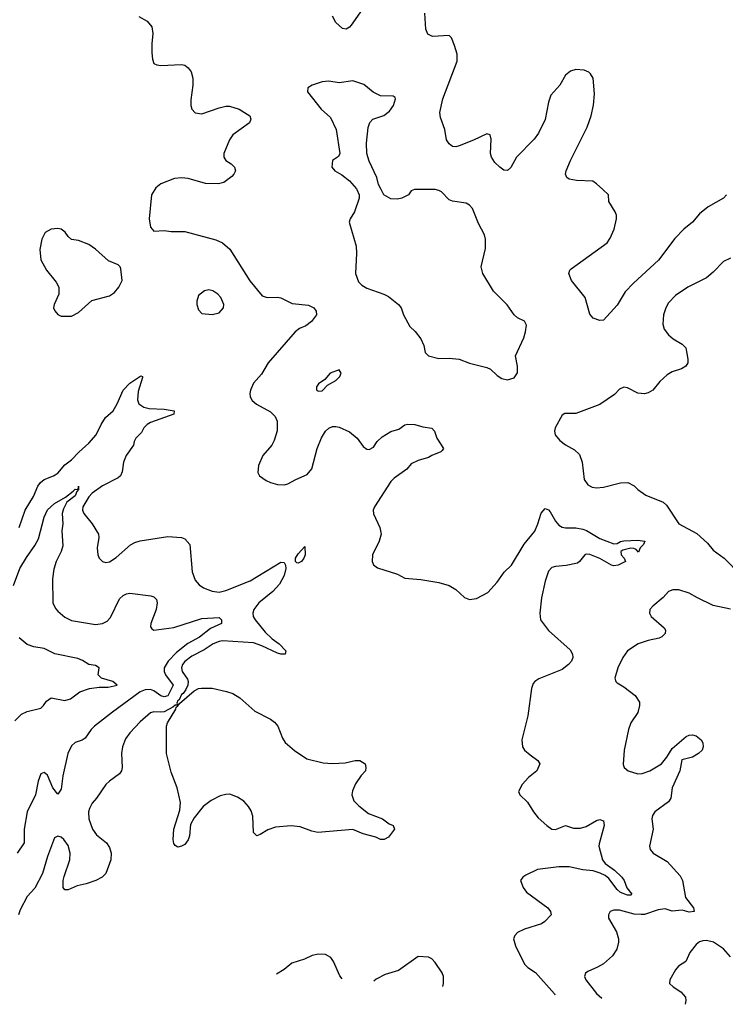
# Model space of a CAD drawing. Header units: inches. Extents: x 1173000 to 1307049, y 522583 to 678455.
# Tile 260 of 617: x 1263007 to 1267121, y 525248 to 530991. Entities that reach past the tile are written whole.
import ezdxf

# ---------------------------------------------------------------- set-up
doc = ezdxf.new("R2010")
doc.units = ezdxf.units.IN
doc.header["$MEASUREMENT"] = 0
doc.layers.add('B2562', color=7, linetype='Continuous')
doc.layers.add('B2563', color=7, linetype='Continuous')

msp = doc.modelspace()

# ---------------------------------------------------------------- linework, layer by layer
at = {"layer": 'B2562', "color": 5}
for points, elevation in [([(1263794.4, 530000), (1263776.4, 529970), (1263763.1, 529830), (1263770, 529781), (1263790, 529757.3), (1263850, 529760.7), (1263890, 529755.5), (1263970, 529754.9), (1264150, 529707.4), (1264190.2, 529690.2), (1264233.1, 529653.1), (1264348.1, 529468.1), (1264420.5, 529380.5), (1264450.5, 529370.5), (1264510, 529372.2), (1264530, 529368.5), (1264595.8, 529335.8), (1264690, 529325.3), (1264722, 529310), (1264735.8, 529290), (1264737, 529270), (1264709.1, 529230), (1264674.5, 529205.5), (1264637.6, 529190), (1264613.4, 529170), (1264455.5, 528990), (1264416.2, 528923.8), (1264370, 528871.8), (1264353.7, 528830), (1264348.7, 528810), (1264350.4, 528790.4), (1264361.6, 528770), (1264388.1, 528748.1), (1264470, 528704.4), (1264496.9, 528676.9), (1264508.8, 528648.8), (1264507.4, 528592.6), (1264490, 528536), (1264476.5, 528510), (1264424.9, 528450), (1264399, 528390), (1264396, 528350), (1264405.7, 528330), (1264443.7, 528303.7), (1264470, 528292), (1264510, 528280.4), (1264550, 528277.3), (1264570, 528282.8), (1264617.2, 528310), (1264682.2, 528337.8), (1264710, 528370.6), (1264741.9, 528490), (1264767.3, 528552.7), (1264790.9, 528590), (1264810, 528608.1), (1264830, 528617.6), (1264850, 528619.1), (1264870, 528613.6), (1264930, 528586.9), (1264974, 528550), (1265010, 528502.4), (1265030, 528486), (1265044.9, 528484.9), (1265070, 528498.4), (1265091.1, 528530), (1265121.3, 528558.7), (1265170, 528588.9), (1265216.9, 528603.1), (1265252.9, 528627.1), (1265270, 528631.8), (1265310, 528630.3), (1265356.5, 528616.5), (1265410, 528608.8), (1265426.3, 528590), (1265439, 528550), (1265477, 528490), (1265470, 528478), (1265462, 528470), (1265410.2, 528449.8), (1265390, 528437.4), (1265330, 528420.5), (1265290, 528399.6), (1265264.9, 528370), (1265190, 528316.4), (1265170, 528296.9), (1265075.2, 528150), (1265068.8, 528130), (1265069.5, 528109.5), (1265107.2, 528030), (1265114.3, 527990), (1265103.1, 527950), (1265064.2, 527870), (1265061.3, 527830), (1265070.4, 527810.4), (1265093.4, 527793.4), (1265210, 527756.3), (1265253.2, 527733.2), (1265345.1, 527725.1), (1265450, 527708.5), (1265510.4, 527690.4), (1265550, 527667.7), (1265601.1, 527621.1), (1265628.7, 527608.7), (1265670, 527614.6), (1265735.6, 527650), (1265791.5, 527710), (1265831.8, 527768.2), (1265875.1, 527810), (1265947.4, 527932.6), (1266010, 528007.6), (1266028.4, 528050), (1266046.4, 528113.6), (1266070, 528139.7), (1266090, 528131.4), (1266100.5, 528120.5), (1266130, 528066), (1266150, 528042.7), (1266170, 528031.1), (1266190, 528026.8), (1266250, 528026.6), (1266290, 528019.8), (1266311.6, 528011.6), (1266390, 527965.2), (1266470, 527933.4), (1266490, 527934.9), (1266510, 527946.7), (1266529.2, 527950.8), (1266610, 527956.1), (1266652.4, 527950), (1266644, 527930), (1266624.7, 527910), (1266614, 527886), (1266601.2, 527901.2), (1266587, 527907), (1266570, 527907.6), (1266523.1, 527896.9), (1266511, 527890), (1266513, 527870), (1266531, 527850), (1266539.3, 527830), (1266496.3, 527810), (1266470, 527806.3), (1266457.4, 527810), (1266390, 527848), (1266330, 527871.8), (1266310, 527873), (1266302.4, 527870), (1266270.2, 527829.8), (1266258.4, 527821.6), (1266193.4, 527806.6), (1266130, 527802.4), (1266110, 527795.9), (1266090, 527773.5), (1266070, 527716), (1266050, 527619), (1266038.5, 527530), (1266044, 527490), (1266090, 527428.5), (1266215.3, 527315.3), (1266230.3, 527290.3), (1266232.4, 527270), (1266223.9, 527250), (1266206.4, 527230), (1266170, 527201.7), (1266033.5, 527146.5), (1266009.7, 527130.3), (1266001.5, 527118.5), (1265990.6, 527089.4), (1265970.1, 526930), (1265934, 526790), (1265937.6, 526750), (1265951, 526731), (1265982.3, 526702.3), (1266028.4, 526670), (1266039.5, 526650), (1266021.1, 526610), (1265972.4, 526570), (1265935.5, 526530), (1265914.9, 526490), (1265922, 526470), (1265967.9, 526427.9), (1266002, 526370), (1266030, 526335.3), (1266080.3, 526290), (1266110, 526270.2), (1266131.5, 526268.5), (1266190, 526290.3), (1266236.2, 526276.2), (1266275.8, 526275.8), (1266310, 526285.8), (1266370, 526320.5), (1266390, 526325), (1266410, 526317.4), (1266415.1, 526290), (1266384.4, 526184.4), (1266384.2, 526170), (1266404.7, 526090), (1266420.7, 526070), (1266474.9, 526030), (1266516.9, 525990), (1266531.5, 525970), (1266547.5, 525927.5), (1266575.8, 525890), (1266570, 525884.7), (1266550, 525885), (1266510, 525899.9), (1266490, 525916.7), (1266442.5, 525982.5), (1266419.5, 525999.5), (1266392, 526012), (1266350, 526027.3), (1266290, 526032.9), (1266210, 526049.9), (1266150.7, 526049.3), (1266025, 526035), (1265958.4, 526001.6), (1265941, 525990), (1265927.3, 525970), (1265943, 525930), (1265962.4, 525902.4), (1266086.4, 525810), (1266101.6, 525790), (1266104.9, 525770), (1266069.3, 525730.7), (1266050, 525716.9), (1265950, 525685.3), (1265910, 525666), (1265894, 525650), (1265885.7, 525630), (1265897.6, 525590), (1265950, 525481.3), (1265970, 525462.2), (1266014.2, 525434.2), (1266124.9, 525310), (1266127.7, 525304.1)], 820), ([(1264972.4, 530000), (1264987, 529970), (1264986.7, 529950), (1264959.1, 529870), (1264933, 529830), (1264928.2, 529810), (1264968, 529670), (1264971.2, 529628.8), (1264964, 529510), (1264982.9, 529462.9), (1265002.7, 529442.7), (1265030, 529425.3), (1265130.3, 529390.3), (1265156.7, 529376.7), (1265216, 529330), (1265230.5, 529310.5), (1265244, 529270), (1265281.7, 529201.7), (1265311.9, 529171.9), (1265344.9, 529130), (1265364, 529090), (1265370.7, 529050.7), (1265390.6, 529030.6), (1265450, 529014), (1265510, 529016.3), (1265570, 529010.7), (1265628.5, 528988.5), (1265730, 528963), (1265751.8, 528951.8), (1265790, 528914.8), (1265818, 528898), (1265850, 528891.3), (1265890, 528902), (1265909, 528931), (1265909.2, 528970), (1265898, 529030), (1265945.4, 529134.6), (1265956.2, 529170), (1265960.9, 529210), (1265950, 529233.2), (1265910, 529252.7), (1265889.7, 529269.7), (1265848.4, 529328.4), (1265770, 529407), (1265707.3, 529510), (1265698.4, 529550), (1265723, 529657), (1265723.6, 529710), (1265716.1, 529736.1), (1265681.4, 529801.4), (1265646, 529890), (1265629.6, 529909.6), (1265610, 529920.9), (1265530, 529931.6), (1265510, 529940.7), (1265466.3, 529986.3), (1265450, 529995.6), (1265430, 529999.7), (1265390, 530000)], 840), ([(1265308.4, 530000), (1265290, 529992.3), (1265273.4, 529970), (1265234.8, 529950), (1265210, 529944.4), (1265170, 529946.9), (1265129.6, 529970), (1265114, 530000)], 840), ([(1267127.6, 529970), (1267110.9, 529949.1), (1267021.2, 529898.8), (1266970, 529858), (1266930, 529809.7), (1266878.7, 529770), (1266826, 529714), (1266730.7, 529589.3), (1266585.5, 529454.5), (1266537.3, 529402.7), (1266490, 529326.3), (1266410, 529239.3), (1266390, 529236), (1266350, 529249.4), (1266330, 529274), (1266303.5, 529370), (1266224.7, 529470), (1266207.6, 529510), (1266214, 529530), (1266222.4, 529537.6), (1266431, 529690), (1266450, 529717.1), (1266472.8, 529770), (1266486, 529830), (1266485.7, 529850), (1266479.1, 529870), (1266440.9, 529930), (1266439.3, 529970), (1266406.6, 530000)], 820), ([(1267150, 529599.3), (1267110, 529580.9), (1267050, 529518), (1267010, 529484.5), (1266902, 529430), (1266830, 529382), (1266790, 529339.5), (1266774, 529310), (1266760.3, 529270), (1266755.6, 529215.6), (1266765.1, 529185.1), (1266790, 529153.4), (1266817.3, 529130), (1266870, 529099.3), (1266890, 529077.3), (1266902.4, 529010), (1266901.6, 528990), (1266890.7, 528970), (1266864.7, 528955.3), (1266810, 528937), (1266781.1, 528918.9), (1266739.9, 528880.1), (1266698, 528830), (1266670, 528814), (1266650, 528809.4), (1266610, 528812.7), (1266550, 528844.5), (1266530, 528847.3), (1266503.8, 528836.2), (1266474.4, 528805.6), (1266390, 528746), (1266250, 528694.5), (1266185.8, 528694.2), (1266170, 528684), (1266128.8, 528611.2), (1266125.3, 528590), (1266128.7, 528570), (1266155.6, 528535.6), (1266190, 528510.4), (1266242, 528482), (1266270, 528454), (1266285.3, 528410), (1266297.1, 528310), (1266318.7, 528278.7), (1266344.6, 528264.6), (1266370, 528260.3), (1266410, 528265.3), (1266510, 528290.3), (1266551.8, 528291.8), (1266590, 528273), (1266611.5, 528251.5), (1266657.8, 528217.8), (1266757.4, 528177.4), (1266778.5, 528158.5), (1266850, 528050.5), (1266954.4, 527994.4), (1267016.9, 527936.9), (1267050, 527897.1), (1267114.9, 527850), (1267212.2, 527750)], 840), ([(1263004.5, 528030), (1263038.8, 528130), (1263088.8, 528210), (1263112.8, 528270), (1263128.1, 528291.9), (1263150, 528309.1), (1263205.1, 528330), (1263230, 528345.8), (1263270, 528394), (1263310, 528424.2), (1263351.4, 528468.6), (1263410, 528520.2), (1263452.3, 528570), (1263482, 528630), (1263507.7, 528670), (1263552, 528710), (1263575.7, 528750), (1263610.8, 528830), (1263650, 528870.2), (1263714.4, 528914.4), (1263722.8, 528910), (1263724, 528904), (1263698, 528822), (1263693.4, 528773.4), (1263701.1, 528750), (1263730.1, 528730.1), (1263762.3, 528722.3), (1263850, 528718.9), (1263907.3, 528710), (1263905.5, 528690), (1263770, 528642), (1263750.3, 528630), (1263730.3, 528610), (1263716.5, 528583.5), (1263684.2, 528550), (1263674.6, 528530), (1263671.5, 528510), (1263628, 528450), (1263613.2, 528410), (1263605.4, 528354.6), (1263594.6, 528330), (1263581.8, 528318.2), (1263490, 528272.9), (1263430, 528229.8), (1263410, 528207.1), (1263375.5, 528150), (1263373.1, 528130), (1263382, 528110), (1263430.2, 528050.2), (1263466.4, 527990), (1263468.4, 527970), (1263458.4, 527910), (1263462.4, 527870), (1263470.7, 527850), (1263490.5, 527830.5), (1263510, 527825.5), (1263530, 527828.5), (1263570, 527854), (1263652.7, 527927.3), (1263678.2, 527941.8), (1263710, 527951.7), (1263870, 527976.9), (1263951.1, 527971.1), (1263970, 527963.7), (1263998.3, 527930), (1264012.1, 527770), (1264030, 527722.4), (1264054.4, 527694.4), (1264078, 527678), (1264130, 527657.8), (1264170, 527651.4), (1264210, 527661), (1264350, 527718.3), (1264530, 527827.8), (1264550, 527824.9), (1264557.1, 527810), (1264558.4, 527790), (1264549.1, 527750), (1264521.5, 527698.5), (1264483.9, 527656.1), (1264400.9, 527590), (1264372.8, 527550), (1264366.2, 527530), (1264367.5, 527510), (1264379.6, 527490), (1264438.8, 527418.8), (1264479.7, 527379.7), (1264520.3, 527350), (1264559.1, 527310), (1264554, 527290), (1264530.2, 527289.8), (1264510, 527295.8), (1264419.2, 527339.2), (1264370, 527357), (1264190, 527367.5), (1264170, 527364.9), (1264134.7, 527350), (1264083.6, 527316.4), (1264010, 527277.7), (1263970, 527247.3), (1263956.6, 527230), (1263950.8, 527210), (1263954, 527190), (1263985.1, 527145.1), (1263989.6, 527130), (1263987.8, 527110), (1263975.6, 527084.4), (1263959.4, 527060.6), (1263950, 527054.3), (1263936.5, 527023.5), (1263930, 527019.6), (1263924, 527004), (1263928, 526992), (1263913.6, 526993.6), (1263899.5, 526980.5), (1263850, 526954.7), (1263830, 526951.1), (1263790, 526954.4), (1263770, 526948.6), (1263710, 526896.2), (1263648.8, 526831.2), (1263624.4, 526795.6), (1263606, 526750), (1263600.8, 526710), (1263605, 526630), (1263601.7, 526610), (1263588.3, 526591.7), (1263530.4, 526550), (1263510.4, 526530), (1263455.5, 526450), (1263430, 526420.9), (1263413.4, 526390), (1263409.1, 526370), (1263410.3, 526330), (1263432.6, 526270), (1263455.8, 526235.8), (1263513, 526190), (1263530, 526162.4), (1263541.2, 526130), (1263537.8, 526090), (1263510.3, 526010), (1263488.2, 525990), (1263450.7, 525970), (1263394.8, 525950), (1263341.8, 525938.2), (1263290, 525915.1), (1263270, 525916), (1263261.6, 525930), (1263261.3, 525970), (1263265.9, 525994.1), (1263299.7, 526090), (1263302.2, 526130), (1263290, 526174.5), (1263265.1, 526210), (1263250, 526223.6), (1263230, 526229.5), (1263210, 526219.3), (1263168.9, 526110), (1263139.5, 526010), (1263094.8, 525925.2), (1263050, 525876.2), (1263010, 525799.5), (1263000.3, 525770)], 780), ([(1262970.5, 527690), (1263009.1, 527790.9), (1263046.3, 527853.7), (1263096.4, 527923.6), (1263116.8, 527963.2), (1263150.8, 528090), (1263168.8, 528131.2), (1263210, 528169.5), (1263274.9, 528205.1), (1263319.7, 528240.3), (1263330, 528253.4), (1263349.1, 528250.9), (1263350, 528270.3), (1263350.1, 528250), (1263340.2, 528239.8), (1263330, 528213.3), (1263282.2, 528177.8), (1263262.4, 528137.6), (1263254.4, 528110), (1263259.3, 528050), (1263253.4, 528010), (1263258.4, 527921.6), (1263250.1, 527889.9), (1263219.5, 527830), (1263206.6, 527786.6), (1263197.8, 527730), (1263201.2, 527590), (1263216.7, 527556.7), (1263230, 527540.9), (1263270, 527505.3), (1263310, 527487.4), (1263450, 527463.5), (1263490, 527468.5), (1263517.4, 527482.6), (1263536.8, 527503.2), (1263590, 527612.2), (1263610, 527632), (1263630, 527642), (1263650, 527645.3), (1263772, 527630), (1263790, 527624.9), (1263804.9, 527610), (1263808.4, 527590), (1263802.6, 527550), (1263772.4, 527470), (1263770.5, 527450.5), (1263777.5, 527437.5), (1263790, 527430.5), (1263905.4, 527445.4), (1264070, 527499.1), (1264170, 527504.4), (1264184.4, 527490), (1264183.7, 527470), (1264119.9, 527440.1), (1264055.5, 527390), (1263988, 527352), (1263920.6, 527299.4), (1263873.1, 527250), (1263850.1, 527210), (1263849.6, 527190), (1263858, 527170), (1263902.6, 527110), (1263870, 527047.3), (1263850, 527040.6), (1263830, 527047.3), (1263790, 527077.3), (1263770, 527083.7), (1263738.6, 527081.4), (1263710, 527071.1), (1263547.8, 526952.2), (1263444.2, 526870), (1263423.1, 526850), (1263390, 526799.6), (1263371.4, 526788.6), (1263330, 526774.7), (1263310, 526755.6), (1263288.4, 526710), (1263258.7, 526581.3), (1263250, 526502.7), (1263230, 526473.6), (1263200.6, 526510), (1263170, 526583.7), (1263150, 526600.9), (1263130, 526592.7), (1263115.6, 526550), (1263099.8, 526470), (1263050.1, 526369.9), (1263033.8, 526270), (1263033, 526190), (1262992.9, 526130)], 760), ([(1267150, 527553.5), (1267050, 527574.2), (1266957.9, 527617.9), (1266910, 527646.2), (1266850, 527665.1), (1266814.7, 527665.3), (1266790, 527655.6), (1266758.6, 527621.4), (1266697.3, 527570), (1266681.5, 527550), (1266678.2, 527530), (1266688.1, 527510), (1266763.6, 527443.6), (1266771.9, 527430), (1266770.1, 527410), (1266750, 527390.5), (1266735.5, 527384.5), (1266670, 527369.4), (1266612.8, 527350), (1266550.3, 527310), (1266522.4, 527270), (1266493.4, 527210), (1266477.3, 527150), (1266482.8, 527130), (1266490, 527122.8), (1266530, 527099.3), (1266595.8, 527050), (1266619.6, 527010), (1266620.8, 526990), (1266611.3, 526950), (1266570, 526889.6), (1266556.5, 526850), (1266531.2, 526731.2), (1266525.8, 526645.8), (1266530.4, 526630), (1266553.4, 526610), (1266610, 526592.9), (1266635.1, 526595.1), (1266679.7, 526610), (1266749.6, 526650), (1266780.5, 526690), (1266810, 526739.1), (1266891.6, 526810), (1266910, 526817.7), (1266930, 526819.4), (1266950, 526813.1), (1266980.7, 526790), (1266990, 526772.2), (1266991, 526750), (1266986, 526730), (1266965.3, 526710), (1266930, 526689), (1266866.3, 526673.7), (1266854.9, 526610), (1266811.5, 526510), (1266803.2, 526450), (1266790, 526429.6), (1266710.5, 526370), (1266697.1, 526350), (1266692.7, 526330), (1266700.5, 526270), (1266678, 526170), (1266683, 526150), (1266699.3, 526130), (1266781, 526081), (1266856.6, 525996.6), (1266870.1, 525970.1), (1266888.2, 525870), (1266934.6, 525810), (1266938.5, 525790), (1266910, 525784.9), (1266870, 525796.7), (1266810, 525791.4), (1266770, 525805.1), (1266730, 525799.6), (1266650, 525772.5), (1266630, 525771.1), (1266590, 525774.7), (1266503.6, 525796.4), (1266470, 525796.9), (1266450, 525789), (1266439.1, 525770), (1266440.4, 525750), (1266487, 525670), (1266497.6, 525630), (1266498.4, 525610), (1266488.5, 525570), (1266462.4, 525530), (1266410, 525484.7), (1266376, 525464), (1266319.9, 525440.1), (1266306, 525430), (1266299.1, 525410), (1266308, 525390), (1266370, 525311.6), (1266400.3, 525283.9)], 840), ([(1262978.9, 526901.1), (1263018.9, 526941.1), (1263050, 526956), (1263130, 526976.2), (1263145.5, 526990), (1263163.6, 527016.4), (1263190, 527036.3), (1263270, 527019.7), (1263304, 527030), (1263358, 527070), (1263414.8, 527090), (1263470, 527097.6), (1263523.1, 527096.9), (1263576, 527110), (1263551, 527130), (1263484.4, 527150), (1263464.9, 527170), (1263470.6, 527210), (1263450, 527223.8), (1263410, 527230.4), (1263373.8, 527253.8), (1263345.5, 527265.5), (1263212.3, 527292.3), (1263150, 527322.4), (1263090, 527333.8), (1263050, 527347), (1263004.9, 527384.9)], 740), ([(1267150, 525525.2), (1267110, 525572.3), (1267051.1, 525611.1), (1267010, 525620.5), (1266990, 525618.4), (1266970, 525612.3), (1266950, 525596), (1266913, 525550), (1266890, 525497.2), (1266846.8, 525470), (1266830.7, 525450), (1266797.3, 525390), (1266796, 525370), (1266816, 525350), (1266861.7, 525321.7), (1266887.7, 525290), (1266890.6, 525270), (1266885.9, 525248)], 860), ([(1264887.6, 525396), (1264874.5, 525414.5), (1264837, 525497), (1264820.5, 525520.5), (1264790, 525537.6), (1264750, 525541.3), (1264711.9, 525531.9), (1264668.3, 525511.7), (1264592.9, 525487.1), (1264548.2, 525451.8), (1264505.3, 525424.3)], 820), ([(1265474.9, 525352.5), (1265478.2, 525370), (1265477.8, 525410), (1265470, 525431.5), (1265430, 525491.8), (1265410, 525513), (1265390, 525522.4), (1265330, 525527.6), (1265215.1, 525444.9), (1265138.5, 525421.5), (1265085, 525395), (1265071.8, 525382.4)], 820)]:
    msp.add_lwpolyline(points, dxfattribs=dict(at, elevation=elevation))
for points, elevation in [([(1263230, 529773.6), (1263190.4, 529769.6), (1263156.3, 529750), (1263135.8, 529710), (1263125.7, 529650), (1263130.3, 529590), (1263163.1, 529530), (1263220, 529460), (1263234.9, 529430), (1263235.3, 529390), (1263208.2, 529330), (1263204.9, 529310), (1263212.8, 529292.8), (1263230.5, 529270.5), (1263250, 529262), (1263310, 529262.4), (1263350, 529283.8), (1263427.6, 529352.4), (1263530, 529380.3), (1263560.1, 529399.9), (1263586, 529430), (1263605.2, 529470), (1263597, 529537), (1263593.2, 529550), (1263580.7, 529560.7), (1263525.4, 529585.4), (1263450, 529653.3), (1263410, 529679.6), (1263350, 529702.9), (1263310, 529709.6), (1263290, 529726.6), (1263272.1, 529752.1), (1263250, 529769.6)], 820), ([(1264110, 529414.5), (1264084.9, 529410), (1264050, 529382.9), (1264039.1, 529350), (1264039.1, 529330), (1264050, 529298), (1264070, 529277.1), (1264130, 529272.2), (1264170, 529281.6), (1264196, 529310), (1264198, 529330), (1264179.6, 529370), (1264161.6, 529390), (1264132.3, 529410)], 820), ([(1264870, 528948), (1264818, 528930), (1264787.1, 528892.9), (1264750, 528868), (1264738, 528850), (1264738, 528830), (1264750, 528824), (1264770, 528826.8), (1264801.2, 528858.8), (1264850, 528887.3), (1264873.2, 528910), (1264882, 528930)], 840), ([(1264630, 527821.4), (1264623.4, 527823.4), (1264615.1, 527830), (1264615.8, 527850), (1264630, 527875.6), (1264670, 527918), (1264671.5, 527870), (1264664.2, 527850), (1264650, 527829.8)], 780), ([(1264830, 526652), (1264904, 526656), (1264962, 526670), (1264990, 526670.2), (1265021, 526650), (1265026, 526630), (1265022.8, 526610), (1264997.7, 526582.3), (1264965.1, 526534.9), (1264947.8, 526492.2), (1264943.1, 526470), (1264955, 526435), (1264984.7, 526404.7), (1265041.1, 526361.1), (1265122.8, 526330), (1265160.7, 526300.7), (1265184.7, 526290), (1265191.3, 526270), (1265156.9, 526223.1), (1265131.3, 526208.7), (1265110, 526209.2), (1265082.7, 526222.7), (1265010, 526241.6), (1264950, 526266.9), (1264746, 526250), (1264710, 526256.9), (1264642.2, 526282.2), (1264590, 526289.8), (1264498.7, 526281.3), (1264454.5, 526265.5), (1264410, 526237.7), (1264390, 526231.1), (1264371.1, 526250), (1264366.1, 526346.1), (1264356, 526376), (1264341.3, 526401.3), (1264313.1, 526433.1), (1264276.9, 526456.9), (1264232.9, 526472.9), (1264210, 526472.4), (1264176.7, 526463.3), (1264122.7, 526437.3), (1264077.8, 526402.2), (1264024, 526336), (1264003.4, 526296.6), (1263996.5, 526230), (1263990, 526207.3), (1263970, 526180.5), (1263950, 526169.5), (1263930, 526164), (1263914.5, 526174.5), (1263906.7, 526186.7), (1263902, 526210), (1263906.4, 526270), (1263940, 526380), (1263944.2, 526424.2), (1263925.8, 526510), (1263890, 526601.2), (1263862.5, 526710), (1263863.1, 526870), (1263869.9, 526890.1), (1263917.4, 526970), (1263919, 526981), (1263930, 526988.2), (1263938, 527002), (1264023.9, 527076.1), (1264049.8, 527090.2), (1264067.7, 527092.3), (1264130, 527091.6), (1264213.3, 527073.3), (1264250, 527060.4), (1264290, 527035.3), (1264378.4, 526958.4), (1264470, 526911.8), (1264493.1, 526893.1), (1264511.8, 526870), (1264539.6, 526799.6), (1264555.4, 526775.4), (1264608.9, 526728.9), (1264680.3, 526680.3), (1264776.7, 526656.7)], 780)]:
    msp.add_lwpolyline(points, close=True, dxfattribs=dict(at, elevation=elevation))
at = {"layer": 'B2563', "color": 5}
for points, elevation in [([(1263701, 531010), (1263750, 530981.8), (1263776.8, 530950), (1263783.9, 530910), (1263777.5, 530850), (1263778.1, 530798.1), (1263781.7, 530761.7), (1263790, 530736.3), (1263807.7, 530727.7), (1263830, 530724.6), (1263950.4, 530730.4), (1263970, 530725.5), (1263990.3, 530710.3), (1264006.9, 530686.9), (1264017.6, 530650), (1264017.4, 530610), (1264004.4, 530524.4), (1264004.9, 530490), (1264010.5, 530470), (1264030, 530448.2), (1264070, 530441.1), (1264170, 530477.2), (1264210, 530486.4), (1264230, 530486.4), (1264286, 530470), (1264348.4, 530430), (1264355.3, 530410), (1264346.7, 530390), (1264250, 530320.3), (1264230.2, 530290), (1264197.7, 530210), (1264196.5, 530190), (1264208.8, 530170), (1264241.1, 530150), (1264259.6, 530130), (1264264.6, 530110), (1264256.4, 530090), (1264244.5, 530075.5), (1264198, 530042), (1264166.8, 530033.2), (1264090, 530035), (1263990, 530064), (1263950, 530068.7), (1263910, 530065.1), (1263830, 530033), (1263800.4, 530010), (1263794.4, 530000)], 820), ([(1265003.6, 531050), (1264940.5, 530959.5), (1264930, 530947.3), (1264910, 530936.2), (1264890, 530939.6), (1264850, 530974.5), (1264830, 531012.3)], 820), ([(1266406.6, 530000), (1266370, 530033.6), (1266348.2, 530048.2), (1266253, 530053), (1266210, 530060.7), (1266196, 530070), (1266189.6, 530090), (1266193.3, 530110), (1266218.3, 530170), (1266315.9, 530364.1), (1266338, 530430), (1266351.6, 530491.6), (1266358.4, 530558.4), (1266349.6, 530649.6), (1266334.9, 530674.9), (1266324.4, 530684.4), (1266296.9, 530696.9), (1266250, 530701.3), (1266217.3, 530690), (1266190, 530667), (1266156.4, 530610), (1266104.2, 530550), (1266090.3, 530510.3), (1266070.2, 530409.8), (1266031.8, 530330), (1266006.3, 530293.7), (1265903.6, 530190), (1265870, 530128.3), (1265850, 530110.9), (1265830, 530114.2), (1265806.8, 530130), (1265778, 530158), (1265757.7, 530190), (1265751.4, 530211.4), (1265754.9, 530294.9), (1265750, 530319), (1265730, 530325.2), (1265652.2, 530287.8), (1265570, 530255.6), (1265550, 530249.8), (1265530, 530251.2), (1265510, 530266), (1265495.4, 530290), (1265485.6, 530350), (1265460, 530420), (1265457.4, 530450), (1265473.3, 530530), (1265558.5, 530750), (1265556.8, 530790), (1265541.3, 530841.3), (1265525.4, 530885.4), (1265510, 530898), (1265413.6, 530893.6), (1265386.7, 530906.7), (1265375.8, 530935.8), (1265369.6, 531030)], 820), ([(1265114, 530000), (1265098.4, 530030), (1265089.6, 530069.6), (1265045.1, 530165.1), (1265031.2, 530211.2), (1265029.6, 530270), (1265038, 530362), (1265048.3, 530391.7), (1265066, 530410), (1265130, 530433), (1265162.7, 530457.3), (1265186, 530490), (1265199, 530530), (1265196.5, 530536.5), (1265184, 530544), (1265110, 530547.8), (1265068.7, 530568.7), (1265013.7, 530613.7), (1264950, 530635.1), (1264870, 530623.5), (1264810, 530633.3), (1264770.5, 530629.5), (1264712, 530610), (1264686.8, 530593.2), (1264686, 530570), (1264764.9, 530470), (1264819.6, 530419.6), (1264852.7, 530350), (1264874, 530210), (1264866.4, 530193.6), (1264831.1, 530168.9), (1264826, 530130), (1264844.7, 530110), (1264885.8, 530085.8), (1264930, 530050.8), (1264970, 530004.9), (1264972.4, 530000)], 840), ([(1265390, 530000), (1265310, 530000.7), (1265308.4, 530000)], 840)]:
    msp.add_lwpolyline(points, dxfattribs=dict(at, elevation=elevation))

doc.saveas('drawing.dxf')
